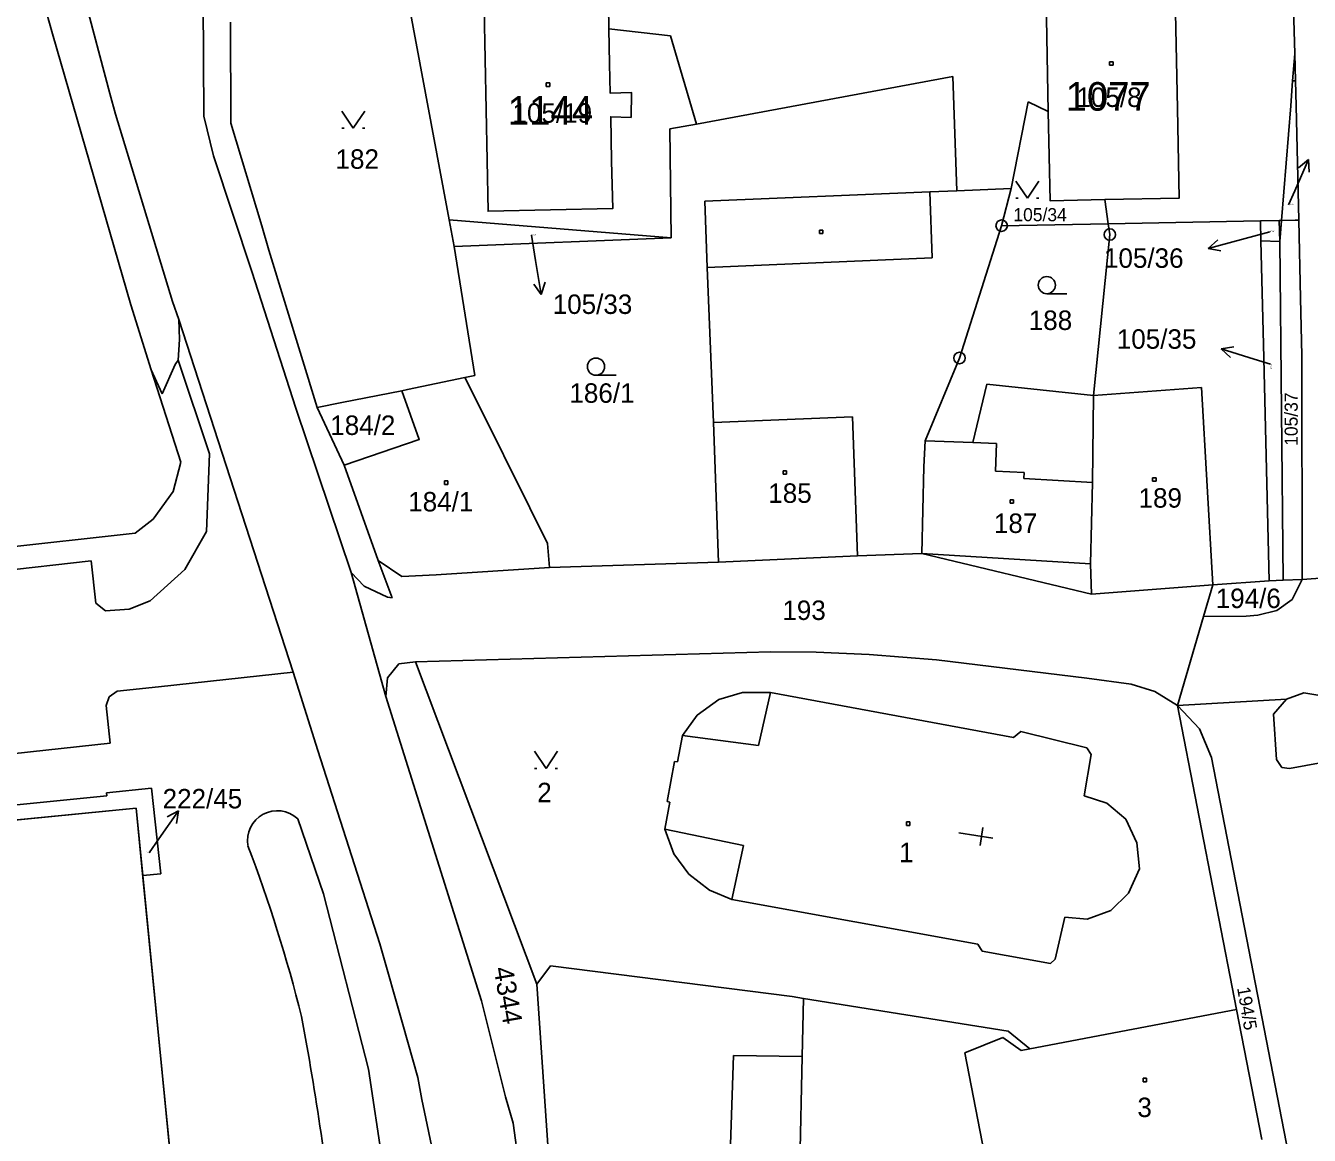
# Model space of a CAD drawing. Extents: x -468021 to -466942, y -1130484 to -1128584.
# Drawn here: x -467492.3 to -467380.2, y -1128906.2 to -1128809.3 of the extents above; entities that cross this region are included whole.
import ezdxf

# ---------------------------------------------------------------- set-up
doc = ezdxf.new("R2010")
doc.units = 0
for name, color, linetype in [('22-Odběrná místa-šrafy', 7, 'Continuous'), ('25-Popisná-čísla', 7, 'Continuous'), ('DKM', 7, 'Continuous')]:
    doc.layers.add(name, color=color, linetype=linetype)

msp = doc.modelspace()

# ---------------------------------------------------------------- linework, layer by layer
at = {"layer": '22-Odběrná místa-šrafy'}
for points in [[(-467391.88, -1128806.75), (-467403.17, -1128807.01), (-467402.97, -1128816.79), (-467402.81, -1128824.58), (-467398.03, -1128824.48), (-467391.53, -1128824.35), (-467391.69, -1128816.52), (-467391.88, -1128806.75)], [(-467441.39, -1128807.56), (-467452.26, -1128807.79), (-467451.91, -1128825.5), (-467441.02, -1128825.27), (-467441.11, -1128821.14), (-467441.19, -1128817.25), (-467439.41, -1128817.3), (-467439.37, -1128815.14), (-467441.23, -1128815.2), (-467441.29, -1128812.62), (-467441.35, -1128809.56), (-467441.39, -1128807.56)], [(-467507.36, -1128931.17), (-467482.37, -1128928.68), (-467477.65, -1128928.21), (-467478.13, -1128923.39), (-467482.05, -1128883.67), (-467482.65, -1128877.64), (-467487.65, -1128878.13), (-467507.7, -1128880.12)]]:
    msp.add_lwpolyline(points, dxfattribs=at)
at = {"layer": 'DKM'}
for p, q in [((-467381.8, -1128799.14), (-467381.44, -1128811.74)), ((-467484.93, -1128815.22), (-467488.7, -1128801.01)), ((-467476.79, -1128807.14), (-467476.73, -1128817.19)), ((-467455.29, -1128826.25), (-467459.04, -1128806.22)), ((-467402.97, -1128816.79), (-467403.17, -1128807.01)), ((-467391.88, -1128806.75), (-467391.69, -1128816.52)), ((-467489.94, -1128810.01), (-467490.48, -1128808.13)), ((-467451.91, -1128825.5), (-467452.26, -1128807.79)), ((-467441.39, -1128807.56), (-467441.35, -1128809.56)), ((-467474.4, -1128808.99), (-467474.37, -1128817.82)), ((-467483.1, -1128833.68), (-467489.94, -1128810.01)), ((-467441.35, -1128809.56), (-467441.29, -1128812.62)), ((-467435.96, -1128810.17), (-467441.35, -1128809.56)), ((-467433.71, -1128817.89), (-467435.96, -1128810.17)), ((-467381.63, -1128814.12), (-467381.44, -1128811.74)), ((-467381.44, -1128811.74), (-467381.37, -1128814.12)), ((-467441.29, -1128812.62), (-467441.23, -1128815.2)), ((-467397.62, -1128812.45), (-467397.32, -1128812.45)), ((-467397.62, -1128812.75), (-467397.62, -1128812.45)), ((-467397.32, -1128812.75), (-467397.62, -1128812.75)), ((-467397.32, -1128812.45), (-467397.32, -1128812.75)), ((-467411.3, -1128813.72), (-467433.71, -1128817.89)), ((-467410.96, -1128823.71), (-467411.3, -1128813.72)), ((-467446.82, -1128814.29), (-467446.52, -1128814.29)), ((-467446.82, -1128814.59), (-467446.82, -1128814.29)), ((-467446.52, -1128814.59), (-467446.82, -1128814.59)), ((-467446.52, -1128814.29), (-467446.52, -1128814.59)), ((-467381.8, -1128816.29), (-467381.63, -1128814.12)), ((-467381.63, -1128814.12), (-467381.37, -1128814.12)), ((-467381.37, -1128814.12), (-467381.32, -1128816.3)), ((-467484.46, -1128817.03), (-467484.93, -1128815.22)), ((-467441.23, -1128815.2), (-467439.37, -1128815.14)), ((-467439.37, -1128815.14), (-467439.41, -1128817.3)), ((-467406.22, -1128823.52), (-467404.72, -1128815.93)), ((-467404.72, -1128815.93), (-467402.97, -1128816.79)), ((-467484.46, -1128817.03), (-467479.48, -1128833.39)), ((-467476.73, -1128817.19), (-467475.88, -1128820.67)), ((-467464.68, -1128816.75), (-467463.68, -1128818.25)), ((-467463.68, -1128818.25), (-467462.68, -1128816.75)), ((-467441.19, -1128817.25), (-467441.11, -1128821.14)), ((-467439.41, -1128817.3), (-467441.19, -1128817.25)), ((-467402.81, -1128824.58), (-467402.97, -1128816.79)), ((-467391.69, -1128816.52), (-467391.53, -1128824.35)), ((-467382.61, -1128826.3), (-467381.8, -1128816.29)), ((-467381.32, -1128816.3), (-467381.09, -1128826.27)), ((-467474.37, -1128817.82), (-467471.67, -1128826.76)), ((-467464.68, -1128818.25), (-467464.48, -1128818.25)), ((-467462.88, -1128818.25), (-467462.68, -1128818.25)), ((-467433.71, -1128817.89), (-467436.03, -1128818.29)), ((-467436.03, -1128818.29), (-467435.9, -1128827.83)), ((-467475.88, -1128820.67), (-467472.53, -1128830.76)), ((-467441.11, -1128821.14), (-467441.02, -1128825.27)), ((-467381.45, -1128823.73), (-467380.25, -1128820.98)), ((-467380.25, -1128820.98), (-467381.11, -1128821.7)), ((-467380.25, -1128820.98), (-467380.19, -1128822.1)), ((-467405.8, -1128822.86), (-467404.8, -1128824.36)), ((-467404.8, -1128824.36), (-467403.8, -1128822.86)), ((-467432.97, -1128824.61), (-467413.31, -1128823.81)), ((-467413.31, -1128823.81), (-467410.96, -1128823.71)), ((-467413.11, -1128829.57), (-467413.31, -1128823.81)), ((-467410.96, -1128823.71), (-467406.22, -1128823.52)), ((-467406.22, -1128823.52), (-467407.05, -1128826.76)), ((-467381.98, -1128824.94), (-467381.45, -1128823.73)), ((-467432.76, -1128830.41), (-467432.97, -1128824.61)), ((-467405.8, -1128824.36), (-467405.6, -1128824.36)), ((-467404, -1128824.36), (-467403.8, -1128824.36)), ((-467398.03, -1128824.48), (-467402.81, -1128824.58)), ((-467391.53, -1128824.35), (-467398.03, -1128824.48)), ((-467398.03, -1128824.48), (-467397.73, -1128826.59)), ((-467455.29, -1128826.25), (-467435.9, -1128827.83)), ((-467455.29, -1128826.25), (-467454.86, -1128828.59)), ((-467441.02, -1128825.27), (-467451.91, -1128825.5)), ((-467384.45, -1128826.34), (-467382.81, -1128826.31)), ((-467382.81, -1128826.31), (-467382.61, -1128826.3)), ((-467382.81, -1128826.31), (-467382.76, -1128828.15)), ((-467382.76, -1128828.15), (-467382.61, -1128826.3)), ((-467382.61, -1128826.3), (-467381.42, -1128826.28)), ((-467381.42, -1128826.28), (-467381.09, -1128826.27)), ((-467381.09, -1128826.27), (-467380.93, -1128833.1)), ((-467471.67, -1128826.76), (-467471.04, -1128828.9)), ((-467422.97, -1128827.14), (-467422.67, -1128827.14)), ((-467422.97, -1128827.44), (-467422.97, -1128827.14)), ((-467422.67, -1128827.14), (-467422.67, -1128827.44)), ((-467407.05, -1128826.76), (-467410.73, -1128838.32)), ((-467397.73, -1128826.59), (-467407.05, -1128826.76)), ((-467397.73, -1128826.59), (-467384.45, -1128826.34)), ((-467397.6, -1128827.54), (-467397.73, -1128826.59)), ((-467383.63, -1128827.31), (-467386.11, -1128827.97)), ((-467384.45, -1128826.34), (-467384.41, -1128828.08)), ((-467435.9, -1128827.83), (-467454.86, -1128828.59)), ((-467448.12, -1128827.59), (-467447.75, -1128829.81)), ((-467422.67, -1128827.44), (-467422.97, -1128827.44)), ((-467399.01, -1128841.6), (-467397.6, -1128827.54)), ((-467386.11, -1128827.97), (-467389.01, -1128828.74)), ((-467389.01, -1128828.74), (-467388.17, -1128828)), ((-467384.19, -1128837.14), (-467384.41, -1128828.08)), ((-467382.76, -1128828.15), (-467384.41, -1128828.08)), ((-467382.76, -1128828.15), (-467382.45, -1128857.71)), ((-467471.04, -1128828.9), (-467466.83, -1128842.64)), ((-467454.86, -1128828.59), (-467453.07, -1128839.85)), ((-467432.76, -1128830.41), (-467413.11, -1128829.57)), ((-467389.01, -1128828.74), (-467387.91, -1128828.97)), ((-467472.53, -1128830.76), (-467468.7, -1128842.7)), ((-467447.75, -1128829.81), (-467447.26, -1128832.77)), ((-467432.22, -1128843.94), (-467432.76, -1128830.41)), ((-467447.26, -1128832.77), (-467447.92, -1128831.86)), ((-467447.26, -1128832.77), (-467446.93, -1128831.7)), ((-467403.1, -1128832.7), (-467401.35, -1128832.7)), ((-467481.33, -1128839.34), (-467483.1, -1128833.68)), ((-467479.48, -1128833.39), (-467478.91, -1128834.95)), ((-467380.93, -1128833.1), (-467380.83, -1128838.1)), ((-467478.91, -1128834.95), (-467468.92, -1128865.75)), ((-467478.91, -1128834.95), (-467478.86, -1128836.69)), ((-467478.86, -1128836.69), (-467478.96, -1128838.51)), ((-467387.86, -1128837.51), (-467386.76, -1128837.33)), ((-467385, -1128838.41), (-467387.86, -1128837.51)), ((-467387.86, -1128837.51), (-467387.06, -1128838.28)), ((-467383.67, -1128857.79), (-467384.19, -1128837.14)), ((-467478.96, -1128838.51), (-467479.24, -1128838.89)), ((-467476.24, -1128846.7), (-467478.96, -1128838.51)), ((-467410.73, -1128838.32), (-467413.73, -1128845.55)), ((-467383.56, -1128838.87), (-467385, -1128838.41)), ((-467380.83, -1128838.1), (-467380.81, -1128857.66)), ((-467481.33, -1128839.34), (-467480.36, -1128841.46)), ((-467481.33, -1128839.34), (-467478.75, -1128847.43)), ((-467479.24, -1128838.89), (-467480.36, -1128841.46)), ((-467453.93, -1128840.03), (-467458.94, -1128841.08)), ((-467453.93, -1128840.03), (-467453.07, -1128839.85)), ((-467452.84, -1128842.21), (-467453.93, -1128840.03)), ((-467442.48, -1128839.82), (-467440.73, -1128839.82)), ((-467408.34, -1128840.61), (-467409.56, -1128845.7)), ((-467399.01, -1128841.6), (-467408.34, -1128840.61)), ((-467464.68, -1128842.21), (-467459.44, -1128841.18)), ((-467459.44, -1128841.18), (-467458.94, -1128841.08)), ((-467399.11, -1128849.19), (-467399.01, -1128841.6)), ((-467399.01, -1128841.6), (-467389.59, -1128840.9)), ((-467389.59, -1128840.9), (-467388.61, -1128858.13)), ((-467468.7, -1128842.7), (-467463.87, -1128857.05)), ((-467464.68, -1128842.21), (-467466.83, -1128842.64)), ((-467466.83, -1128842.64), (-467464.47, -1128847.69)), ((-467448.26, -1128851.41), (-467452.84, -1128842.21)), ((-467432.22, -1128843.94), (-467420.07, -1128843.45)), ((-467431.77, -1128856.15), (-467432.22, -1128843.94)), ((-467420.07, -1128843.45), (-467419.63, -1128855.61)), ((-467413.73, -1128845.55), (-467413.85, -1128847.83)), ((-467409.56, -1128845.7), (-467413.73, -1128845.55)), ((-467409.56, -1128845.7), (-467407.51, -1128845.78)), ((-467407.51, -1128845.78), (-467407.59, -1128848.19)), ((-467479.4, -1128849.98), (-467478.75, -1128847.43)), ((-467476.5, -1128853.46), (-467476.24, -1128846.7)), ((-467464.47, -1128847.69), (-467461.49, -1128856)), ((-467426.14, -1128848.16), (-467425.84, -1128848.16)), ((-467426.14, -1128848.46), (-467426.14, -1128848.16)), ((-467425.84, -1128848.46), (-467426.14, -1128848.46)), ((-467425.84, -1128848.16), (-467425.84, -1128848.46)), ((-467413.85, -1128847.83), (-467414.03, -1128855.39)), ((-467407.59, -1128848.19), (-467405.09, -1128848.33)), ((-467405.09, -1128848.33), (-467405.12, -1128848.83)), ((-467455.71, -1128849.06), (-467455.41, -1128849.06)), ((-467455.71, -1128849.36), (-467455.71, -1128849.06)), ((-467455.41, -1128849.36), (-467455.71, -1128849.36)), ((-467455.41, -1128849.06), (-467455.41, -1128849.36)), ((-467405.12, -1128848.83), (-467399.11, -1128849.19)), ((-467399.3, -1128856.29), (-467399.11, -1128849.19)), ((-467393.86, -1128848.78), (-467393.56, -1128848.78)), ((-467393.86, -1128849.08), (-467393.86, -1128848.78)), ((-467393.56, -1128849.08), (-467393.86, -1128849.08)), ((-467393.56, -1128848.78), (-467393.56, -1128849.08)), ((-467481.16, -1128852.41), (-467479.4, -1128849.98)), ((-467406.3, -1128850.71), (-467406, -1128850.71)), ((-467406.3, -1128851.01), (-467406.3, -1128850.71)), ((-467406, -1128850.71), (-467406, -1128851.01)), ((-467446.71, -1128854.53), (-467448.26, -1128851.41)), ((-467406, -1128851.01), (-467406.3, -1128851.01)), ((-467482.73, -1128853.62), (-467481.16, -1128852.41)), ((-467482.73, -1128853.62), (-467522.02, -1128857.94)), ((-467478.4, -1128856.79), (-467476.5, -1128853.46)), ((-467446.53, -1128856.62), (-467446.71, -1128854.53)), ((-467419.63, -1128855.61), (-467414.03, -1128855.39)), ((-467399.3, -1128856.29), (-467414.03, -1128855.39)), ((-467414.03, -1128855.39), (-467399.2, -1128858.96)), ((-467486.56, -1128856.03), (-467538.37, -1128861.94)), ((-467486.56, -1128856.03), (-467486.16, -1128859.74)), ((-467461.49, -1128856), (-467459.45, -1128857.41)), ((-467460.28, -1128859.28), (-467461.49, -1128856)), ((-467446.53, -1128856.62), (-467431.77, -1128856.15)), ((-467431.77, -1128856.15), (-467419.63, -1128855.61)), ((-467399.2, -1128858.96), (-467399.3, -1128856.29)), ((-467481.43, -1128859.53), (-467478.4, -1128856.79)), ((-467463.87, -1128857.05), (-467462.73, -1128858.26)), ((-467463.87, -1128857.05), (-467460.83, -1128867.88)), ((-467459.45, -1128857.41), (-467456.45, -1128857.26)), ((-467456.45, -1128857.26), (-467446.53, -1128856.62)), ((-467382.45, -1128857.71), (-467380.81, -1128857.66)), ((-467380.81, -1128857.66), (-467381.67, -1128859.42)), ((-467374.13, -1128857.21), (-467380.81, -1128857.66)), ((-467462.73, -1128858.26), (-467460.69, -1128859.21)), ((-467399.2, -1128858.96), (-467388.61, -1128858.13)), ((-467388.61, -1128858.13), (-467389.42, -1128860.9)), ((-467388.61, -1128858.13), (-467383.67, -1128857.79)), ((-467383.67, -1128857.79), (-467382.45, -1128857.71)), ((-467486.16, -1128859.74), (-467485.32, -1128860.41)), ((-467483.25, -1128860.26), (-467481.43, -1128859.53)), ((-467460.69, -1128859.21), (-467460.28, -1128859.28)), ((-467381.67, -1128859.42), (-467383, -1128860.36)), ((-467485.32, -1128860.41), (-467483.25, -1128860.26)), ((-467389.42, -1128860.9), (-467391.68, -1128868.66)), ((-467385.68, -1128860.88), (-467389.42, -1128860.9)), ((-467384.67, -1128860.79), (-467385.68, -1128860.88)), ((-467383, -1128860.36), (-467384.67, -1128860.79)), ((-467458.23, -1128864.86), (-467427.24, -1128863.98)), ((-467427.24, -1128863.98), (-467423.26, -1128864)), ((-467423.26, -1128864), (-467418.63, -1128864.23)), ((-467418.63, -1128864.23), (-467412.75, -1128864.68)), ((-467460.69, -1128866.25), (-467459.7, -1128865.03)), ((-467459.7, -1128865.03), (-467458.23, -1128864.86)), ((-467447.66, -1128893.02), (-467458.23, -1128864.86)), ((-467412.75, -1128864.68), (-467399.62, -1128866.28)), ((-467480.7, -1128867.03), (-467468.92, -1128865.75)), ((-467468.92, -1128865.75), (-467466.78, -1128872.6)), ((-467460.83, -1128867.88), (-467460.69, -1128866.25)), ((-467399.62, -1128866.28), (-467395.73, -1128866.81)), ((-467484.31, -1128867.42), (-467485, -1128867.92)), ((-467480.7, -1128867.03), (-467484.31, -1128867.42)), ((-467431.74, -1128868.15), (-467429.67, -1128867.55)), ((-467429.67, -1128867.55), (-467427.24, -1128867.55)), ((-467427.24, -1128867.55), (-467428.29, -1128872.17)), ((-467427.24, -1128867.55), (-467406.02, -1128871.47)), ((-467395.73, -1128866.81), (-467393.66, -1128867.44)), ((-467393.66, -1128867.44), (-467391.68, -1128868.66)), ((-467380.64, -1128867.57), (-467382.16, -1128868.11)), ((-467379.43, -1128867.77), (-467380.64, -1128867.57)), ((-467485, -1128867.92), (-467485.26, -1128868.67)), ((-467485.26, -1128868.67), (-467484.9, -1128871.95)), ((-467460.83, -1128867.88), (-467452.49, -1128894.46)), ((-467433.64, -1128869.51), (-467431.74, -1128868.15)), ((-467391.68, -1128868.66), (-467382.16, -1128868.11)), ((-467391.68, -1128868.66), (-467386.52, -1128895.21)), ((-467391.68, -1128868.66), (-467389.76, -1128870.72)), ((-467382.16, -1128868.11), (-467383.31, -1128869.43)), ((-467434.91, -1128871.28), (-467433.64, -1128869.51)), ((-467383.31, -1128869.43), (-467383.05, -1128873.38)), ((-467406.02, -1128871.47), (-467405.38, -1128870.95)), ((-467405.38, -1128870.95), (-467399.62, -1128872.38)), ((-467389.76, -1128870.72), (-467388.72, -1128873.2)), ((-467484.9, -1128871.95), (-467531.67, -1128877.1)), ((-467435.35, -1128873.6), (-467434.91, -1128871.28)), ((-467428.29, -1128872.17), (-467434.91, -1128871.28)), ((-467466.78, -1128872.6), (-467461.36, -1128889.5)), ((-467447.84, -1128872.67), (-467446.84, -1128874.17)), ((-467446.84, -1128874.17), (-467445.84, -1128872.67)), ((-467399.23, -1128872.94), (-467399.83, -1128876.57)), ((-467399.62, -1128872.38), (-467399.23, -1128872.94)), ((-467388.72, -1128873.2), (-467381.74, -1128909.12)), ((-467383.05, -1128873.38), (-467382.57, -1128874.09)), ((-467447.84, -1128874.17), (-467447.64, -1128874.17)), ((-467446.04, -1128874.17), (-467445.84, -1128874.17)), ((-467436.27, -1128877.07), (-467435.61, -1128873.55)), ((-467435.61, -1128873.55), (-467435.35, -1128873.6)), ((-467382.57, -1128874.09), (-467381.91, -1128874.18)), ((-467381.91, -1128874.18), (-467377.94, -1128873.46)), ((-467495.67, -1128877.6), (-467485.2, -1128876.56)), ((-467485.22, -1128876.3), (-467481.29, -1128875.89)), ((-467485.2, -1128876.56), (-467485.22, -1128876.3)), ((-467481.29, -1128875.89), (-467480.49, -1128883.37)), ((-467399.83, -1128876.57), (-467397.87, -1128877.19)), ((-467482.65, -1128877.64), (-467495.52, -1128878.91)), ((-467482.07, -1128883.52), (-467482.65, -1128877.64)), ((-467480.66, -1128880.33), (-467478.95, -1128877.87)), ((-467478.95, -1128877.87), (-467479.93, -1128878.4)), ((-467478.95, -1128877.87), (-467479.11, -1128878.97)), ((-467436.46, -1128879.47), (-467436.02, -1128877.12)), ((-467436.02, -1128877.12), (-467436.27, -1128877.07)), ((-467397.87, -1128877.19), (-467396.19, -1128878.6)), ((-467468.53, -1128878.56), (-467466.29, -1128885.12)), ((-467415.36, -1128878.84), (-467415.06, -1128878.84)), ((-467415.36, -1128879.14), (-467415.36, -1128878.84)), ((-467415.06, -1128878.84), (-467415.06, -1128879.14)), ((-467396.19, -1128878.6), (-467395.23, -1128880.66)), ((-467436.46, -1128879.47), (-467429.59, -1128880.91)), ((-467435.67, -1128881.64), (-467436.46, -1128879.47)), ((-467415.06, -1128879.14), (-467415.36, -1128879.14)), ((-467410.78, -1128879.79), (-467407.82, -1128880.27)), ((-467408.68, -1128879.32), (-467408.93, -1128880.9)), ((-467481.5, -1128881.53), (-467480.66, -1128880.33)), ((-467429.59, -1128880.91), (-467430.62, -1128885.61)), ((-467395.23, -1128880.66), (-467395.02, -1128882.93)), ((-467434.36, -1128883.41), (-467435.67, -1128881.64)), ((-467480.49, -1128883.37), (-467482.07, -1128883.52)), ((-467432.57, -1128884.8), (-467434.36, -1128883.41)), ((-467395.02, -1128882.93), (-467395.96, -1128885.06)), ((-467482.07, -1128883.52), (-467478.14, -1128923.25)), ((-467466.29, -1128885.12), (-467462.34, -1128900.45)), ((-467430.62, -1128885.61), (-467432.57, -1128884.8)), ((-467409.14, -1128889.51), (-467430.62, -1128885.61)), ((-467395.96, -1128885.06), (-467397.52, -1128886.58)), ((-467397.52, -1128886.58), (-467399.59, -1128887.32)), ((-467401.52, -1128887.15), (-467402.38, -1128890.83)), ((-467399.59, -1128887.32), (-467401.52, -1128887.15)), ((-467461.36, -1128889.5), (-467459.36, -1128896.53)), ((-467408.76, -1128890.14), (-467409.14, -1128889.51)), ((-467402.78, -1128891.2), (-467408.76, -1128890.14)), ((-467402.38, -1128890.83), (-467402.78, -1128891.2)), ((-467446.46, -1128891.41), (-467447.66, -1128893.02)), ((-467425.34, -1128894.1), (-467446.46, -1128891.41)), ((-467447.66, -1128893.02), (-467445.54, -1128923.64)), ((-467452.49, -1128894.46), (-467450.38, -1128902.85)), ((-467425.34, -1128894.1), (-467424.36, -1128894.26)), ((-467424.47, -1128899.34), (-467424.36, -1128894.26)), ((-467406.47, -1128897.11), (-467424.36, -1128894.26)), ((-467386.52, -1128895.21), (-467404.59, -1128898.66)), ((-467386.52, -1128895.21), (-467384.33, -1128906.58)), ((-467459.36, -1128896.53), (-467458.03, -1128901.15)), ((-467406.94, -1128897.67), (-467410.26, -1128899.02)), ((-467405.33, -1128898.8), (-467406.94, -1128897.67)), ((-467404.59, -1128898.66), (-467406.47, -1128897.11)), ((-467410.26, -1128899.02), (-467408.2, -1128909.57)), ((-467404.59, -1128898.66), (-467405.33, -1128898.8)), ((-467431.11, -1128919.12), (-467430.48, -1128899.23)), ((-467430.48, -1128899.23), (-467424.47, -1128899.34)), ((-467424.47, -1128899.34), (-467424.93, -1128919.84)), ((-467462.34, -1128900.45), (-467461.09, -1128908.77)), ((-467458.03, -1128901.15), (-467457.69, -1128903.08)), ((-467394.69, -1128901.23), (-467394.39, -1128901.23)), ((-467394.69, -1128901.53), (-467394.69, -1128901.23)), ((-467394.39, -1128901.23), (-467394.39, -1128901.53)), ((-467394.39, -1128901.53), (-467394.69, -1128901.53)), ((-467457.69, -1128903.08), (-467456.13, -1128910.54)), ((-467450.38, -1128902.85), (-467449.7, -1128905.15)), ((-467449.7, -1128905.15), (-467448.96, -1128910.69))]:
    msp.add_line(p, q, dxfattribs=at)
msp.add_lwpolyline([(-467459.44, -1128841.18), (-467457.92, -1128845.44), (-467464.47, -1128847.69)], dxfattribs=at)
for centre, radius in [((-467407.05, -1128826.76), 0.5), ((-467407.05, -1128826.76), 0.01), ((-467397.6, -1128827.54), 0.5), ((-467397.6, -1128827.54), 0.01), ((-467403.1, -1128831.95), 0.75), ((-467442.48, -1128839.07), 0.75), ((-467410.73, -1128838.32), 0.5), ((-467410.73, -1128838.32), 0.01)]:
    msp.add_circle(centre, radius, dxfattribs=at)
for centre, radius, start, end in [((-467470.31, -1128880.47), 2.61, 47.0945, 189.664), ((-467594.15, -1128927.21), 129.8, 13.9833, 20.8951), ((-467769.61, -1128951.23), 306.47, 6.5447, 10.4128)]:
    msp.add_arc(centre, radius, start, end, dxfattribs=at)

# ---------------------------------------------------------------- texts
at = {"layer": '25-Popisná-čísla'}
for s, p in [('1077', (-467401.46, -1128816.72)), ('1144', (-467450.18, -1128817.94))]:
    msp.add_text(s, height=2.5, dxfattribs=at).set_placement(p)
at = {"layer": 'DKM'}
for s, height, p in [('105/8', 1.7, (-467400.51, -1128816.39)), ('105/19', 1.7, (-467449.77, -1128817.77)), ('182', 1.7, (-467465.23, -1128821.79)), ('105/34', 1.14, (-467406.02, -1128826.37)), ('105/38', 0.1, (-467381.98, -1128824.94)), ('105/36', 0.1, (-467383.63, -1128827.31)), ('105/33', 0.1, (-467448.12, -1128827.59)), ('105/36', 1.7, (-467398.11, -1128830.44)), ('105/33', 1.7, (-467446.26, -1128834.47)), ('188', 1.7, (-467404.68, -1128835.87)), ('105/35', 1.7, (-467396.99, -1128837.51)), ('186/1', 1.7, (-467444.8, -1128842.23)), ('184/2', 1.7, (-467465.69, -1128845.04)), ('185', 1.7, (-467427.43, -1128850.97)), ('189', 1.7, (-467395.09, -1128851.39)), ('184/1', 1.7, (-467458.88, -1128851.72)), ('187', 1.7, (-467407.72, -1128853.6)), ('194/6', 1.7, (-467388.35, -1128860.16)), ('193', 1.7, (-467426.2, -1128861.2)), ('2', 1.7, (-467447.61, -1128877.12)), ('222/45', 1.7, (-467480.33, -1128877.66)), ('1', 1.7, (-467416.01, -1128882.36)), ('222/45', 0.1, (-467481.75, -1128881.53)), ('3', 1.7, (-467395.19, -1128904.62))]:
    msp.add_text(s, height=height, dxfattribs=at).set_placement(p)
for s, height, rotation, p in [('105/35', 0.1, 269.0699, (-467383.56, -1128838.87)), ('105/37', 1.14, 90, (-467381.19, -1128845.99)), ('4344', 1.7, 279.8725, (-467451.43, -1128891.63)), ('194/5', 1.14, 279.8019, (-467386.49, -1128893.34))]:
    msp.add_text(s, height=height, rotation=rotation, dxfattribs=at).set_placement(p)

doc.saveas('drawing.dxf')
